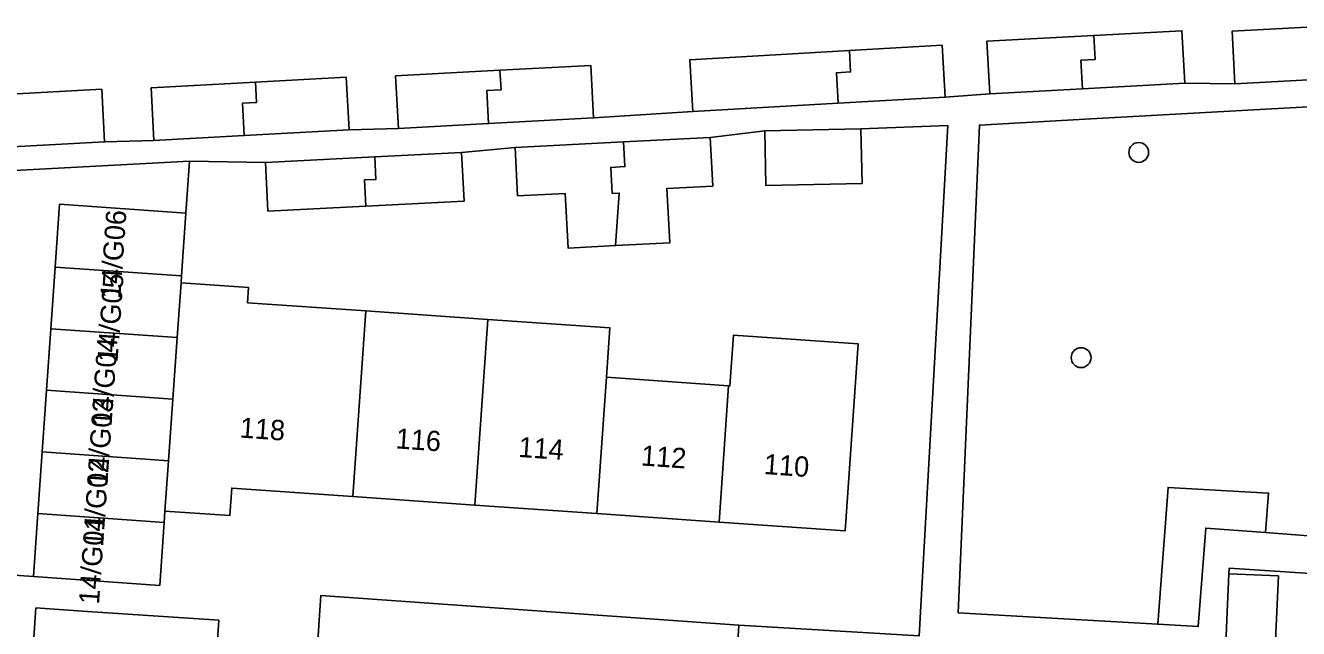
# Model space of a CAD drawing. Extents: x 161084 to 161928, y 385354 to 386522.
# Drawn here: x 161447.5 to 161510.3, y 386191.8 to 386221.6 of the extents above; entities that cross this region are included whole.
import ezdxf

# ---------------------------------------------------------------- set-up
doc = ezdxf.new("R2010")
doc.units = 0
for name, color, linetype in [('IMGEO_Boom', 7, 'Continuous'), ('IMGEO_Erf', 7, 'Continuous'), ('IMGEO_Groenvoorziening', 7, 'Continuous'), ('IMGEO_Haag', 7, 'Continuous'), ('IMGEO_Pand', 7, 'Continuous'), ('IMGEO_Pand_nummerreeks', 7, 'Continuous'), ('IMGEO_Rijbaan_lokaal_open', 7, 'Continuous'), ('IMGEO_Voetpad_open', 7, 'Continuous')]:
    doc.layers.add(name, color=color, linetype=linetype)

msp = doc.modelspace()

# ---------------------------------------------------------------- linework, layer by layer
at = {"layer": 'IMGEO_Boom'}
for centre in [(161502.393, 386215.294), (161499.551, 386205.159)]:
    msp.add_circle(centre, 0.489, dxfattribs=at)
at = {"layer": 'IMGEO_Erf'}
for points in [[(161446.739, 386218.17), (161451.219, 386218.412), (161451.359, 386215.817), (161453.796, 386215.888), (161453.655, 386218.483), (161458.805, 386218.762), (161463.285, 386219.004), (161463.425, 386216.409), (161465.861, 386216.479), (161465.72, 386219.074), (161470.87, 386219.353), (161475.35, 386219.595), (161475.49, 386217), (161480.387, 386217.313), (161480.24, 386219.874), (161488.116, 386220.327), (161492.688, 386220.59), (161492.835, 386218.029), (161495.038, 386218.189), (161494.897, 386220.784), (161500.174, 386221.07), (161504.527, 386221.305), (161504.667, 386218.71), (161507.144, 386218.687), (161507.003, 386221.282), (161512.244, 386221.566)], [(161462.032, 386193.421), (161482.666, 386191.944), (161491.559, 386191.425), (161492.972, 386216.617), (161488.682, 386216.464), (161488.744, 386213.765), (161483.997, 386213.657), (161483.935, 386216.356), (161481.245, 386216.037), (161481.369, 386213.631), (161479.11, 386213.514), (161479.256, 386210.832), (161476.577, 386210.694), (161474.233, 386210.573), (161474.087, 386213.271), (161471.74, 386213.151), (161471.617, 386215.541), (161468.976, 386215.297), (161469.1, 386212.892), (161464.255, 386212.642), (161459.421, 386212.394), (161459.297, 386214.8), (161455.553, 386214.862), (161455.373, 386212.303), (161455.155, 386209.194), (161455.131, 386208.852), (161458.463, 386208.618), (161458.411, 386207.871), (161464.243, 386207.465), (161470.269, 386207.045), (161476.294, 386206.625), (161476.125, 386204.196), (161482.151, 386203.776), (161482.218, 386203.771), (161482.391, 386206.265), (161488.556, 386205.836), (161487.914, 386196.608), (161481.683, 386197.042), (161475.657, 386197.462), (161469.632, 386197.881), (161463.606, 386198.301), (161457.633, 386198.717), (161457.539, 386197.361), (161454.339, 386197.584), (161454.3, 386197.025), (161454.081, 386193.913), (161447.843, 386194.352), (161439.267, 386194.95)], [(161516.392, 386194.134), (161506.858, 386194.767), (161506.846, 386194.486), (161509.285, 386194.378), (161509.067, 386189.43), (161506.628, 386189.537), (161506.342, 386187.159), (161508.778, 386187.011), (161508.474, 386182), (161508.187, 386177.27), (161506.076, 386177.398), (161505.914, 386175.089), (161508.055, 386174.959), (161507.75, 386169.942), (161507.463, 386165.219), (161505.171, 386165.357), (161505.117, 386164.177), (161508.688, 386163.954), (161508.162, 386156.368), (161504.626, 386156.588), (161504.48, 386153.383)], [(161459.731, 386158.651), (161462.032, 386193.421)], [(161446.74, 386174.513), (161449.032, 386174.36), (161449.44, 386180.427), (161447.148, 386180.581), (161447.553, 386186.607), (161447.97, 386192.797), (161450.262, 386192.643), (161456.996, 386192.189), (161456.58, 386186.001), (161456.173, 386179.955), (161455.766, 386173.908), (161455.359, 386167.862), (161454.943, 386161.677), (161452.543, 386161.838), (161446.619, 386162.237)]]:
    msp.add_lwpolyline(points, dxfattribs=at)
at = {"layer": 'IMGEO_Groenvoorziening'}
for points in [[(161520.891, 386218.105), (161500.027, 386216.955), (161494.528, 386216.647), (161493.486, 386192.552), (161503.331, 386191.993), (161503.84, 386198.755), (161508.804, 386198.471), (161508.655, 386196.522), (161511.185, 386196.33), (161516.066, 386195.96), (161519.602, 386198.645)], [(161508.804, 386198.471), (161503.84, 386198.755), (161503.331, 386191.993), (161505.329, 386191.879), (161505.7, 386196.746), (161508.655, 386196.522)]]:
    msp.add_lwpolyline(points, close=True, dxfattribs=at)
at = {"layer": 'IMGEO_Haag'}
msp.add_lwpolyline([(161508.804, 386198.471), (161503.84, 386198.755), (161503.331, 386191.993), (161505.329, 386191.879), (161505.7, 386196.746), (161508.655, 386196.522)], close=True, dxfattribs=at)
at = {"layer": 'IMGEO_Pand'}
for points in [[(161499.615, 386218.437), (161504.667, 386218.71), (161504.527, 386221.305), (161500.174, 386221.07), (161500.237, 386219.888), (161499.539, 386219.85)], [(161511.603, 386220.47), (161512.301, 386220.508), (161512.244, 386221.566), (161507.003, 386221.282), (161507.144, 386218.687), (161511.685, 386218.933)], [(161487.556, 386217.725), (161492.835, 386218.029), (161492.688, 386220.59), (161488.116, 386220.327), (161488.173, 386219.27), (161487.475, 386219.232)], [(161499.539, 386219.85), (161500.237, 386219.888), (161500.174, 386221.07), (161494.897, 386220.784), (161495.038, 386218.189), (161499.615, 386218.437)], [(161487.475, 386219.232), (161488.173, 386219.27), (161488.116, 386220.327), (161480.24, 386219.874), (161480.387, 386217.313), (161487.556, 386217.725)], [(161470.224, 386218.345), (161470.922, 386218.383), (161470.87, 386219.353), (161465.72, 386219.074), (161465.861, 386216.479), (161470.311, 386216.72)], [(161470.311, 386216.72), (161475.49, 386217), (161475.35, 386219.595), (161470.87, 386219.353), (161470.922, 386218.383), (161470.224, 386218.345)], [(161458.161, 386217.726), (161458.859, 386217.764), (161458.805, 386218.762), (161453.655, 386218.483), (161453.796, 386215.888), (161458.247, 386216.129)], [(161458.247, 386216.129), (161463.425, 386216.409), (161463.285, 386219.004), (161458.805, 386218.762), (161458.859, 386217.764), (161458.161, 386217.726)], [(161446.181, 386215.537), (161451.359, 386215.817), (161451.219, 386218.412), (161446.739, 386218.17), (161446.794, 386217.144), (161446.096, 386217.106)], [(161488.682, 386216.464), (161483.935, 386216.356), (161483.997, 386213.657), (161488.744, 386213.765)], [(161476.758, 386213.29), (161476.408, 386213.271), (161476.339, 386214.555), (161477.037, 386214.593), (161476.971, 386215.817), (161471.617, 386215.541), (161471.74, 386213.151), (161474.087, 386213.271), (161474.233, 386210.573), (161476.577, 386210.694)], [(161476.577, 386210.694), (161479.256, 386210.832), (161479.11, 386213.514), (161481.369, 386213.631), (161481.245, 386216.037), (161476.971, 386215.817), (161477.037, 386214.593), (161476.339, 386214.555), (161476.408, 386213.271), (161476.758, 386213.29)], [(161464.186, 386213.934), (161464.752, 386213.964), (161464.688, 386215.077), (161459.297, 386214.8), (161459.421, 386212.394), (161464.255, 386212.642)], [(161464.255, 386212.642), (161469.1, 386212.892), (161468.976, 386215.297), (161464.688, 386215.077), (161464.752, 386213.964), (161464.186, 386213.934)], [(161449.135, 386212.742), (161448.917, 386209.633), (161455.155, 386209.194), (161455.373, 386212.303)], [(161448.703, 386206.591), (161454.941, 386206.152), (161455.131, 386208.852), (161455.155, 386209.194), (161448.917, 386209.633)], [(161454.941, 386206.152), (161454.727, 386203.11), (161454.514, 386200.067), (161454.339, 386197.584), (161457.539, 386197.361), (161457.633, 386198.717), (161463.606, 386198.301), (161464.243, 386207.465), (161458.411, 386207.871), (161458.463, 386208.618), (161455.131, 386208.852)], [(161463.606, 386198.301), (161469.632, 386197.881), (161470.269, 386207.045), (161464.243, 386207.465)], [(161476.125, 386204.196), (161476.294, 386206.625), (161470.269, 386207.045), (161469.632, 386197.881), (161475.657, 386197.462)], [(161448.489, 386203.549), (161454.727, 386203.11), (161454.941, 386206.152), (161448.703, 386206.591)], [(161487.914, 386196.608), (161488.556, 386205.836), (161482.391, 386206.265), (161482.218, 386203.771), (161482.151, 386203.776), (161481.683, 386197.042)], [(161476.125, 386204.196), (161475.657, 386197.462), (161481.683, 386197.042), (161482.151, 386203.776)], [(161448.275, 386200.506), (161454.514, 386200.067), (161454.727, 386203.11), (161448.489, 386203.549)], [(161448.062, 386197.464), (161454.3, 386197.025), (161454.339, 386197.584), (161454.514, 386200.067), (161448.275, 386200.506)], [(161447.843, 386194.352), (161454.081, 386193.913), (161454.3, 386197.025), (161448.062, 386197.464)], [(161506.846, 386194.486), (161506.628, 386189.537), (161509.067, 386189.43), (161509.285, 386194.378)], [(161456.58, 386186.001), (161456.996, 386192.189), (161450.262, 386192.643), (161447.97, 386192.797), (161447.553, 386186.607)]]:
    msp.add_lwpolyline(points, close=True, dxfattribs=at)
at = {"layer": 'IMGEO_Rijbaan_lokaal_open'}
msp.add_lwpolyline([(161448.703, 386206.591), (161448.917, 386209.633), (161449.135, 386212.742), (161455.373, 386212.303), (161455.553, 386214.862), (161416.383, 386212.771), (161416.156, 386209.248), (161423.819, 386209.657), (161432.71, 386209.85), (161438.977, 386209.39), (161438.696, 386205.568), (161438.261, 386199.597), (161437.976, 386195.305), (161438.037, 386195.301), (161438.019, 386195.037), (161439.267, 386194.95), (161447.843, 386194.352), (161448.062, 386197.464), (161448.275, 386200.506), (161448.489, 386203.549)], close=True, dxfattribs=at)
at = {"layer": 'IMGEO_Voetpad_open'}
for points in [[(161511.685, 386218.933), (161507.144, 386218.687), (161504.667, 386218.71), (161499.615, 386218.437), (161495.038, 386218.189), (161492.835, 386218.029), (161487.556, 386217.725), (161480.387, 386217.313), (161475.49, 386217), (161470.311, 386216.72), (161465.861, 386216.479), (161463.425, 386216.409), (161458.247, 386216.129), (161453.796, 386215.888), (161451.359, 386215.817), (161446.181, 386215.537)], [(161416.383, 386212.771), (161455.553, 386214.862), (161459.297, 386214.8), (161464.688, 386215.077), (161468.976, 386215.297), (161471.617, 386215.541), (161476.971, 386215.817), (161481.245, 386216.037), (161483.935, 386216.356), (161488.682, 386216.464), (161492.972, 386216.617), (161491.559, 386191.425), (161482.666, 386191.944), (161482.557, 386190.358), (161487.499, 386190.045), (161492.488, 386189.706), (161496.593, 386189.427), (161496.694, 386191.009), (161505.352, 386190.577), (161503.448, 386163.515), (161502.962, 386157.213), (161500.308, 386157.418), (161500.06, 386153.666)], [(161504.48, 386153.383), (161504.626, 386156.588), (161504.401, 386156.602), (161504.892, 386164.191), (161505.117, 386164.177), (161505.171, 386165.357), (161505.027, 386165.366), (161505.357, 386170.804), (161505.618, 386175.107), (161505.914, 386175.089), (161506.076, 386177.398), (161505.751, 386177.418), (161506.081, 386182.862), (161506.342, 386187.159), (161506.628, 386189.537), (161506.846, 386194.486), (161506.858, 386194.767), (161516.392, 386194.134)], [(161482.557, 386190.358), (161482.666, 386191.944), (161462.032, 386193.421), (161459.731, 386158.651)]]:
    msp.add_lwpolyline(points, dxfattribs=at)
msp.add_lwpolyline([(161519.602, 386198.645), (161519.436, 386195.705), (161516.066, 386195.96), (161511.185, 386196.33), (161508.655, 386196.522), (161505.7, 386196.746), (161505.329, 386191.879), (161503.331, 386191.993), (161493.486, 386192.552), (161494.528, 386216.647), (161500.027, 386216.955), (161520.891, 386218.105)], close=True, dxfattribs=at)

# ---------------------------------------------------------------- texts
at = {"layer": 'IMGEO_Pand_nummerreeks'}
for s, rotation, p in [('14/G06', 85.98582, (161452.133, 386208.04)), ('14/G05', 85.98582, (161451.995, 386204.911)), ('14/G04', 85.98582, (161451.697, 386201.746)), ('14/G03', 85.98582, (161451.488, 386198.778)), ('118', 356.01595, (161458.005, 386201.216)), ('116', 356.01592, (161465.7, 386200.681)), ('114', 356.01592, (161471.756, 386200.259)), ('112', 356.01592, (161477.808, 386199.838)), ('14/G02', 85.98582, (161451.28, 386195.803)), ('110', 356.01592, (161483.87, 386199.415)), ('14/G01', 85.98582, (161451.08, 386192.95))]:
    msp.add_text(s, height=1, rotation=rotation, dxfattribs=at).set_placement(p)

doc.saveas('drawing.dxf')
